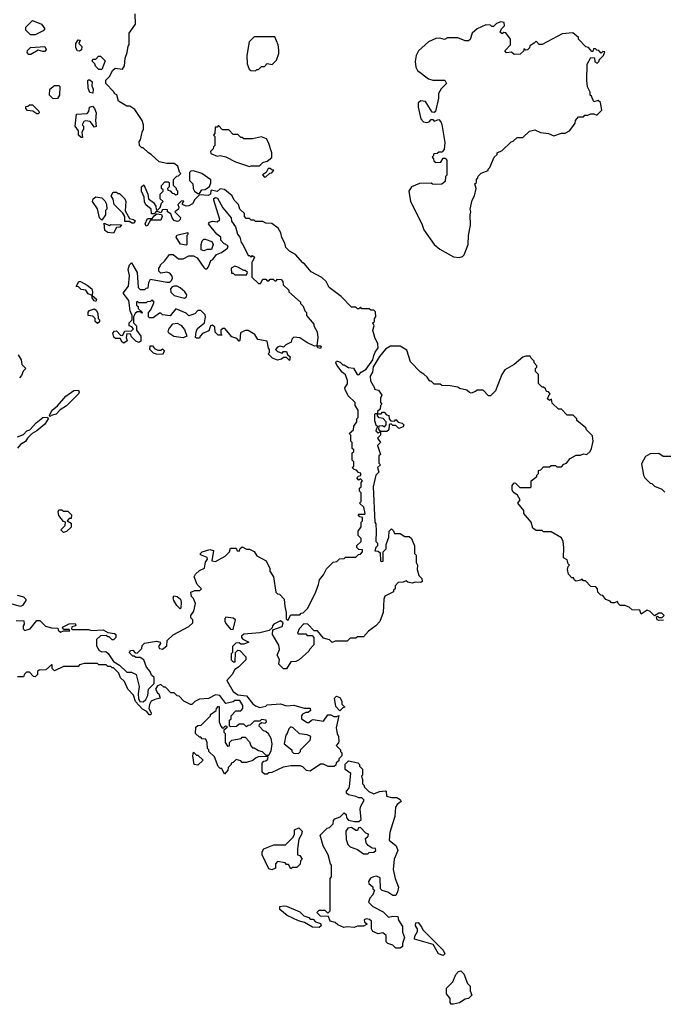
# Model space of a CAD drawing. Extents: x 2494118 to 2687960, y 757339 to 915227.
# Tile 329 of 364: x 2643639 to 2647995, y 880203 to 886866. Entities that reach past the tile are written whole.
import ezdxf

# ---------------------------------------------------------------- set-up
doc = ezdxf.new("R2010")
doc.units = 0

msp = doc.modelspace()

# ---------------------------------------------------------------- linework, layer by layer
at = {"layer": '0CON20XD'}
for points in [[(2644475, 882250), (2644493, 882267), (2644507, 882293), (2644510, 882335), (2644550, 882375), (2644550, 882415), (2644531.7, 882431.7), (2644522.5, 882455), (2644497.5, 882485), (2644480, 882535), (2644455, 882550), (2644425, 882550), (2644415, 882560), (2644405, 882560), (2644380, 882585), (2644391.7, 882598.3), (2644405, 882600), (2644421.7, 882581.7), (2644435, 882580), (2644465, 882610), (2644468.3, 882631.7), (2644483, 882647), (2644565, 882660), (2644590, 882655), (2644592.5, 882645), (2644577.5, 882625), (2644585, 882610), (2644605, 882607.5), (2644635, 882630), (2644637.5, 882665), (2644677, 882703), (2644785, 882760), (2644810, 882785), (2644810, 882805), (2644798.3, 882818.3), (2644797.5, 882835), (2644817, 882863), (2644830, 882915), (2644815, 882950), (2644803, 882963), (2644798.3, 882991.7), (2644825, 883002.5), (2644857.5, 883002.5), (2644870, 883015), (2644840, 883045), (2644820, 883095), (2644830, 883115), (2644855, 883140), (2644890, 883155), (2644897.5, 883195), (2644910, 883215), (2644907, 883227), (2644862.5, 883245), (2644862.5, 883255), (2644873.9, 883266.1), (2644925, 883280), (2644950, 883275), (2644940, 883205), (2644965, 883200), (2645030, 883235), (2645060, 883265), (2645065, 883290), (2645105, 883290), (2645111.7, 883271.7), (2645125, 883270), (2645131.7, 883288.3), (2645145, 883300), (2645175, 883282.5), (2645195, 883282.5), (2645225, 883267.5), (2645245, 883237.5), (2645307.5, 883205), (2645331.7, 883151.7), (2645332.5, 883135), (2645357, 883097), (2645373, 882993), (2645385, 882980), (2645398.3, 882978.3), (2645430, 882945), (2645432.5, 882895), (2645442.5, 882855), (2645442.5, 882812.5), (2645455, 882800), (2645475, 882840), (2645535, 882840), (2645545, 882850), (2645558.3, 882851.7), (2645590, 882885), (2645642.5, 882995), (2645662.5, 883045), (2645667.5, 883075), (2645695, 883110), (2645715, 883150), (2645760, 883195), (2645785, 883200), (2645803, 883217), (2645835, 883220), (2645845, 883230), (2645915, 883230), (2645931.7, 883248.3), (2645945, 883250), (2645960, 883265), (2645958.3, 883278.3), (2645935, 883280), (2645920, 883295), (2645921.7, 883308.3), (2645950, 883335), (2645950, 883355), (2645930, 883375), (2645930, 883405), (2645950, 883435), (2645950, 883465), (2645960, 883475), (2645958.3, 883498.3), (2645941.7, 883501.7), (2645930, 883515), (2645935, 883520), (2645975, 883520), (2645976.7, 883525), (2645968.3, 883568.3), (2645940, 883595), (2645950, 883605), (2645950, 883665), (2645940, 883675), (2645940, 883695), (2645950, 883705), (2645950, 883735), (2645960, 883745), (2645945, 883760), (2645935, 883750), (2645920, 883765), (2645931.7, 883778.3), (2645948.3, 883781.7), (2645948.3, 883798.3), (2645931.7, 883801.7), (2645918.3, 883818.3), (2645901.7, 883821.7), (2645890, 883835), (2645900, 883845), (2645900, 883875), (2645890, 883885), (2645890, 883935), (2645900, 883945), (2645900, 883955), (2645890, 883965), (2645890, 884005), (2645880, 884015), (2645880, 884055), (2645870, 884065), (2645898.3, 884091.7), (2645900, 884115), (2645920, 884145), (2645920, 884165), (2645930, 884175), (2645930, 884225), (2645910, 884255), (2645910, 884275), (2645861.7, 884321.7), (2645843, 884363), (2645840, 884375), (2645857.5, 884402.5), (2645857.5, 884425), (2645843.6, 884463.6), (2645821.2, 884481.2), (2645785, 884527.5), (2645778.8, 884545), (2645782.5, 884555), (2645790, 884555), (2645808.3, 884548.3), (2645825, 884530), (2645835, 884530), (2645865, 884512.5), (2645898.3, 884508.3), (2645922.5, 884465), (2645935, 884462.5), (2645949.5, 884480.5), (2645985, 884502), (2646029.1, 884565), (2646036.6, 884593.4), (2646043.9, 884616.1), (2646065.7, 884645.7), (2646063.3, 884673.3), (2646042.5, 884715), (2646030, 884765), (2646037.5, 884795), (2646030, 884815), (2646040, 884825), (2646040, 884845), (2646050, 884855), (2646048.3, 884888.3), (2646035, 884900), (2646015, 884900), (2646005, 884910), (2645955, 884910), (2645945, 884920), (2645935, 884910), (2645925, 884910), (2645915, 884920), (2645885, 884920), (2645815, 884992.5), (2645732.5, 885055), (2645713.6, 885093.6), (2645685, 885122.5), (2645610.7, 885160.7), (2645567.5, 885215), (2645555, 885220), (2645505, 885277.5), (2645465, 885300), (2645440, 885325), (2645432.5, 885355), (2645413, 885393), (2645406.7, 885425), (2645387.5, 885455), (2645345, 885487.5), (2645305, 885490), (2645285, 885500), (2645235, 885500), (2645225, 885510), (2645205, 885510), (2645195, 885520), (2645171.7, 885521.7), (2645160, 885535), (2645160, 885555), (2645130, 885585), (2645120, 885615), (2645090, 885645), (2645077.5, 885675), (2645025, 885717.5), (2644995, 885722.5), (2644975, 885703.3), (2644938.3, 885711.7), (2644932.5, 885707.5), (2644930, 885685), (2644915, 885676), (2644855, 885680), (2644825, 885650), (2644809.3, 885620.7), (2644785, 885607.5), (2644765, 885603.8), (2644740, 885615), (2644740, 885625), (2644750, 885635), (2644745, 885640), (2644731.7, 885638.3), (2644710, 885615), (2644716.7, 885596.7), (2644713.3, 885585), (2644690, 885565), (2644727, 885527), (2644726.1, 885513.9), (2644715, 885503.3), (2644705, 885500), (2644685, 885507.5), (2644670, 885525), (2644663, 885553), (2644640, 885565), (2644640, 885580), (2644625, 885582.5), (2644605, 885580), (2644595, 885560), (2644565, 885570), (2644548.3, 885551.7), (2644531.7, 885551.7), (2644530, 885585), (2644493.6, 885613.6), (2644483.6, 885633.6), (2644482.5, 885665), (2644463.3, 885705), (2644462.5, 885735), (2644478.3, 885748.3), (2644506.7, 885685), (2644510, 885655), (2644545, 885630), (2644560, 885605), (2644561.7, 885581.7), (2644575, 885580), (2644590, 885595), (2644600, 885625), (2644610, 885635), (2644590, 885655), (2644590, 885685), (2644610, 885705), (2644610, 885715), (2644600, 885725), (2644600, 885745), (2644621.7, 885768.3), (2644645, 885770), (2644650, 885765), (2644650, 885735), (2644640, 885725), (2644641.7, 885711.7), (2644658.3, 885708.3), (2644671.7, 885691.7), (2644685, 885690), (2644695, 885680), (2644710, 885685), (2644710, 885705), (2644700, 885715), (2644700, 885725), (2644680, 885745), (2644680, 885785), (2644701.7, 885808.3), (2644715, 885810), (2644730, 885825), (2644720, 885835), (2644710, 885875), (2644685, 885892.5), (2644635, 885892.5), (2644583.9, 885903.9), (2644530, 885955), (2644510, 885965), (2644475, 886000), (2644465, 886000), (2644450, 886015), (2644448.3, 886041.7), (2644457, 886053), (2644467.5, 886105), (2644477.5, 886125), (2644477.5, 886155), (2644467.5, 886185), (2644419.3, 886259.3), (2644385, 886280), (2644365, 886280), (2644307.5, 886315), (2644296.7, 886356.7), (2644282.5, 886365), (2644275, 886380), (2644222.5, 886435), (2644222.5, 886457.5), (2644250, 886485), (2644267, 886523), (2644285, 886537.5), (2644335, 886532.5), (2644347.5, 886555), (2644352.5, 886605), (2644367.5, 886645), (2644373, 886687), (2644380, 886695), (2644380, 886775), (2644422.5, 886835), (2644420, 886905)], [(2643713, 886763), (2643680, 886795), (2643680, 886815), (2643725, 886860), (2643787, 886837), (2643810, 886805), (2643798.3, 886791.7), (2643745, 886763.3), (2643713, 886763)], [(2646613.6, 885256.4), (2646635, 885263.3), (2646646.7, 885275), (2646673.3, 885345), (2646676.7, 885405), (2646690, 885475), (2646687.5, 885545), (2646692.5, 885565), (2646687.5, 885585), (2646702.5, 885645), (2646717.5, 885675), (2646727.5, 885725), (2646720, 885755), (2646730, 885765), (2646730, 885785), (2646740, 885795), (2646741.7, 885808.3), (2646761.7, 885828.3), (2646810, 885845), (2646810, 885855), (2646820, 885865), (2646850, 885935), (2646870, 885955), (2646870, 885965), (2646905, 885980), (2646965, 886040), (2646980, 886045), (2647005, 886070), (2647045, 886070), (2647088.3, 886111.7), (2647125, 886120), (2647163, 886103), (2647217, 886097), (2647255, 886080), (2647305, 886097.5), (2647331.7, 886098.3), (2647360, 886115), (2647376.4, 886133.6), (2647397.5, 886165), (2647400, 886185), (2647421.7, 886208.3), (2647455, 886210), (2647465, 886220), (2647485, 886220), (2647505, 886230), (2647525, 886230), (2647545, 886220), (2647580, 886255), (2647570, 886305), (2647555, 886320), (2647525, 886310), (2647508.3, 886348.3), (2647500, 886355), (2647500, 886375), (2647483, 886413), (2647477.5, 886455), (2647480, 886565), (2647505, 886610), (2647528.3, 886608.3), (2647531.7, 886581.7), (2647548.3, 886571.7), (2647560, 886585), (2647560, 886595), (2647590, 886625), (2647598.3, 886648.3), (2647585, 886650), (2647575, 886640), (2647558.3, 886658.3), (2647545, 886660), (2647535, 886670), (2647521.7, 886668.3), (2647518.3, 886651.7), (2647511.7, 886651.7), (2647488.3, 886678.3), (2647471.7, 886681.7), (2647420, 886735), (2647420, 886745), (2647383, 886777), (2647310.5, 886769.5), (2647175, 886697.5), (2647155, 886697.5), (2647135, 886720), (2647121.7, 886708.3), (2647091.7, 886688.3), (2647090, 886675), (2647077, 886663), (2647065, 886660), (2647051.7, 886668.3), (2647050, 886655), (2647026.4, 886633.6), (2646985, 886630), (2646967, 886647), (2646933, 886643), (2646922.5, 886655), (2646960, 886695), (2646960, 886735), (2646928.3, 886778.3), (2646915, 886780), (2646905, 886770), (2646891.7, 886781.7), (2646900, 886805), (2646920, 886825), (2646918.3, 886848.3), (2646895, 886852.5), (2646865, 886840), (2646845, 886820), (2646835, 886820), (2646825, 886830), (2646795, 886832.5), (2646735, 886803.8), (2646701.2, 886775), (2646687, 886733), (2646677, 886723), (2646653, 886723), (2646605, 886742.5), (2646535, 886742.5), (2646515, 886732.5), (2646481.7, 886741.7), (2646455, 886740), (2646405, 886717.5), (2646337.5, 886655), (2646322.5, 886625), (2646316.1, 886583.9), (2646320, 886545), (2646332.3, 886522.3), (2646406.4, 886466.4), (2646435, 886456.7), (2646516.4, 886456.4), (2646527.5, 886435), (2646490.7, 886399.3), (2646473, 886367), (2646472.5, 886335), (2646452.5, 886245), (2646445, 886237.5), (2646430.7, 886240.7), (2646385, 886312.5), (2646355, 886316.7), (2646337, 886303), (2646336.2, 886275), (2646353.8, 886195), (2646372.5, 886175), (2646395, 886170), (2646410, 886175), (2646425, 886190), (2646435, 886190), (2646445, 886180), (2646475, 886190), (2646490, 886175), (2646497, 886157), (2646517.5, 886035), (2646511.7, 885988.3), (2646495, 885970), (2646475, 885970), (2646465, 885960), (2646441.7, 885958.3), (2646438.3, 885941.7), (2646430, 885935), (2646440, 885925), (2646441.7, 885911.7), (2646455, 885900), (2646488.3, 885901.7), (2646505, 885930), (2646518.3, 885928.3), (2646530, 885915), (2646530, 885815), (2646520, 885805), (2646518.3, 885771.7), (2646495, 885752.5), (2646455, 885750), (2646433, 885753), (2646425, 885760), (2646345, 885757.5), (2646290, 885735), (2646272.5, 885705), (2646283.3, 885635), (2646360, 885485), (2646373.3, 885445), (2646444.1, 885344.1), (2646482.7, 885312.7), (2646575, 885262), (2646613.6, 885256.4)], [(2644045, 886652.5), (2644030, 886655), (2644020, 886675), (2644020, 886705), (2644035, 886730), (2644048.3, 886728.3), (2644040, 886705), (2644060, 886685), (2644057, 886663), (2644045, 886652.5)], [(2645235, 886520), (2645245, 886530), (2645255, 886530), (2645275, 886550), (2645295, 886550), (2645315, 886570), (2645347.5, 886562.5), (2645377, 886593), (2645393, 886637), (2645393, 886663), (2645387.5, 886695), (2645365, 886750), (2645225, 886750), (2645193, 886717), (2645177, 886623), (2645178.3, 886568.3), (2645191.7, 886531.7), (2645202.5, 886522.5), (2645235, 886520)], [(2643715, 886630), (2643701.7, 886631.7), (2643690, 886645), (2643691.7, 886658.3), (2643711.7, 886678.3), (2643810, 886685), (2643817.5, 886665), (2643808.3, 886651.7), (2643795, 886650), (2643765, 886660), (2643715, 886630)], [(2644195, 886530), (2644175, 886530), (2644151.7, 886551.7), (2644148.3, 886568.3), (2644130, 886585), (2644135, 886600), (2644155, 886600), (2644171.7, 886618.3), (2644185, 886620), (2644218.3, 886588.3), (2644195, 886530)], [(2644135, 886370), (2644113.3, 886373.3), (2644103, 886403), (2644100, 886455), (2644105, 886460), (2644115, 886460), (2644130, 886445), (2644128.3, 886418.3), (2644137.5, 886395), (2644135, 886370)], [(2643865, 886330), (2643840, 886355), (2643843, 886397), (2643875, 886420), (2643905, 886420), (2643910, 886415), (2643907.5, 886355), (2643895, 886332.5), (2643865, 886330)], [(2643765, 886230), (2643755, 886230), (2643727.5, 886247.5), (2643691.7, 886251.7), (2643680, 886265), (2643681.7, 886278.3), (2643695, 886280), (2643705, 886290), (2643725, 886290), (2643768.3, 886248.3), (2643770, 886235), (2643765, 886230)], [(2644065, 886070), (2644055, 886070), (2644037.5, 886085), (2644037.5, 886115), (2644013.8, 886145), (2644023, 886227), (2644095, 886232.5), (2644107.5, 886245), (2644112.5, 886275), (2644131.7, 886281.7), (2644145.9, 886265.9), (2644156.2, 886235), (2644152.5, 886185), (2644157.5, 886142.5), (2644145, 886140), (2644117, 886177), (2644085, 886182.5), (2644073.6, 886176.4), (2644062.5, 886155), (2644070, 886145), (2644070, 886125), (2644060, 886105), (2644065, 886070)], [(2645195, 885872.5), (2645205, 885877.5), (2645261.7, 885878.3), (2645285, 885900), (2645315, 885910), (2645346, 885934), (2645345.7, 885965.7), (2645323.3, 886035), (2645309.3, 886059.3), (2645275, 886072.5), (2645215, 886060), (2645155, 886060), (2645145, 886070), (2645135, 886070), (2645115, 886090), (2645085, 886090), (2645055, 886120), (2645011.7, 886121.7), (2644985, 886150), (2644975, 886140), (2644961.7, 886138.3), (2644960, 886095), (2644950, 886085), (2644960, 886075), (2644960, 886015), (2644950, 886005), (2644948.3, 885991.7), (2644930, 885975), (2644931.7, 885961.7), (2644975, 885942.5), (2644995, 885947.5), (2645035, 885937.5), (2645100, 885905), (2645195, 885872.5)], [(2644855, 885690), (2644872.5, 885715), (2644895, 885716.7), (2644923.3, 885736.7), (2644933, 885763), (2644931.7, 885781.7), (2644872.5, 885825), (2644815, 885842.5), (2644798.3, 885841.7), (2644788.3, 885831.7), (2644788.3, 885778.3), (2644810, 885755), (2644813.6, 885723.6), (2644823.3, 885705), (2644845, 885690), (2644855, 885690)], [(2645295, 885800), (2645305, 885802.5), (2645331.7, 885828.3), (2645345, 885830), (2645358.3, 885848.3), (2645345, 885850), (2645335, 885860), (2645321.7, 885858.3), (2645308.3, 885831.7), (2645283, 885817), (2645295, 885800)], [(2644195, 885510), (2644180, 885525), (2644166.7, 885586.7), (2644132.5, 885635), (2644137.5, 885655), (2644155, 885667.5), (2644195, 885660), (2644215, 885640), (2644227, 885617), (2644230, 885585), (2644220, 885575), (2644220, 885545), (2644195, 885510)], [(2644398.3, 885488.3), (2644381.7, 885501.7), (2644351.7, 885501.7), (2644350, 885535), (2644337, 885557), (2644277.5, 885615), (2644271.7, 885651.7), (2644257.5, 885675), (2644271.7, 885698.3), (2644295, 885700), (2644305, 885690), (2644315, 885690), (2644350, 885655), (2644356.7, 885635), (2644353, 885573), (2644381.7, 885521.7), (2644410, 885515), (2644420, 885505), (2644415, 885490), (2644398.3, 885488.3)], [(2645465, 884560), (2645445, 884580), (2645425, 884580), (2645411.7, 884568.3), (2645385, 884562.5), (2645350, 884575), (2645320, 884605), (2645330, 884615), (2645330, 884635), (2645323, 884643), (2645315, 884690), (2645251.7, 884701.7), (2645230, 884735), (2645185, 884762.5), (2645165, 884762.5), (2645133.3, 884746.7), (2645130, 884695), (2645125, 884690), (2645108.3, 884708.3), (2645075, 884720), (2645027, 884777), (2645015, 884777.5), (2645000, 884765), (2645000, 884745), (2645008.3, 884731.7), (2644981.7, 884731.7), (2644961.7, 884751.7), (2644960, 884785), (2644945, 884800), (2644930, 884795), (2644918.3, 884761.7), (2644877, 884743), (2644860, 884725), (2644855, 884710), (2644835, 884710), (2644830, 884715), (2644832.5, 884755), (2644843.6, 884776.4), (2644890, 884815), (2644897.5, 884855), (2644895, 884870), (2644865, 884897.5), (2644845, 884897.5), (2644823.6, 884876.4), (2644785, 884862.5), (2644765, 884880), (2644695, 884910), (2644657, 884863), (2644605, 884870), (2644595, 884880), (2644585, 884880), (2644541.7, 884848.3), (2644518.3, 884848.3), (2644510, 884855), (2644510, 884885), (2644527, 884903), (2644550, 884955), (2644535, 884970), (2644525, 884960), (2644503, 884957), (2644495, 884950), (2644445, 884950), (2644435, 884960), (2644430, 884955), (2644430, 884935), (2644440, 884925), (2644441.7, 884911.7), (2644470, 884885), (2644465, 884880), (2644460, 884890), (2644435, 884890), (2644421.7, 884878.3), (2644410, 884855), (2644410, 884815), (2644430, 884795), (2644430, 884765), (2644460, 884725), (2644458.3, 884691.7), (2644445, 884682.5), (2644425, 884690), (2644395, 884720), (2644388.3, 884738.3), (2644365, 884740), (2644360, 884715), (2644367.5, 884692.5), (2644345, 884677.5), (2644333.6, 884683.6), (2644318.3, 884708.3), (2644288.3, 884708.3), (2644277, 884717), (2644270, 884745), (2644281.7, 884758.3), (2644295, 884760), (2644321.7, 884731.7), (2644335, 884730), (2644351.7, 884758.3), (2644395, 884760), (2644410, 884775), (2644398.3, 884788.3), (2644380, 884795), (2644380, 884815), (2644400, 884835), (2644400, 884865), (2644387.5, 884895), (2644376.7, 884965), (2644340, 885015), (2644376.4, 885063.6), (2644382.5, 885135), (2644372.5, 885175), (2644383, 885207), (2644395, 885220), (2644433.3, 885155), (2644440, 885055), (2644455, 885040), (2644485, 885040), (2644495, 885050), (2644508.3, 885051.7), (2644513, 885087), (2644525, 885110), (2644635, 885090), (2644655, 885090), (2644665, 885100), (2644672.5, 885115), (2644671.7, 885131.7), (2644655, 885150), (2644635, 885157.5), (2644595, 885150), (2644580, 885165), (2644580, 885185), (2644590, 885195), (2644591.7, 885208.3), (2644618.3, 885231.7), (2644653, 885277), (2644677, 885277), (2644715, 885247.5), (2644745, 885247.5), (2644785, 885267.5), (2644815, 885267.5), (2644840, 885255), (2644885, 885190), (2644895, 885180), (2644905, 885180), (2644917, 885193), (2644933.3, 885236.7), (2644946.4, 885243.6), (2644971.7, 885278.3), (2645005, 885290), (2645045, 885320), (2645050, 885335), (2645020.7, 885350.7), (2645000, 885375), (2645000, 885395), (2644972.5, 885415), (2644917.5, 885485), (2644923.9, 885496.1), (2644945, 885502.5), (2644975, 885497.5), (2644993.3, 885515), (2644953.8, 885645), (2644953.8, 885656.2), (2644965, 885662.5), (2644978, 885658), (2645015, 885592.5), (2645070, 885525), (2645073.3, 885503.3), (2645100, 885465), (2645112.5, 885415), (2645130, 885395), (2645138.3, 885358.3), (2645150, 885345), (2645185, 885270), (2645195, 885270), (2645205, 885260), (2645215, 885270), (2645228.3, 885258.3), (2645215, 885230), (2645210, 885225), (2645210, 885125), (2645255, 885080), (2645268.3, 885081.7), (2645285, 885110), (2645305, 885110), (2645315, 885100), (2645325, 885100), (2645335, 885110), (2645355, 885110), (2645365, 885100), (2645375, 885100), (2645385, 885110), (2645408.3, 885108.3), (2645420, 885095), (2645421.7, 885071.7), (2645460, 885035), (2645460, 885025), (2645540, 884955), (2645540, 884945), (2645558.3, 884928.3), (2645570, 884895), (2645580, 884885), (2645580, 884865), (2645630, 884805), (2645630, 884795), (2645652.5, 884755), (2645656.7, 884715), (2645650, 884660), (2645675, 884660), (2645680, 884655), (2645675, 884641.2), (2645657.5, 884645), (2645650, 884660), (2645635, 884657.5), (2645582, 884682), (2645535, 884712.5), (2645495, 884717.5), (2645480, 884705), (2645477, 884683), (2645440, 884665), (2645425, 884650), (2645403, 884657), (2645385, 884650), (2645370, 884635), (2645385, 884620), (2645415, 884610), (2645425, 884620), (2645445, 884620), (2645451.7, 884601.7), (2645470, 884585), (2645465, 884560)], [(2644495, 885470), (2644487.5, 885485), (2644505, 885520), (2644535, 885520), (2644550, 885540), (2644568.3, 885551.7), (2644598.3, 885548.3), (2644602.5, 885535), (2644595, 885510), (2644525, 885510), (2644505, 885472.5), (2644495, 885470)], [(2644275, 885422.5), (2644236.7, 885426.7), (2644215, 885440), (2644211.7, 885488.3), (2644245, 885472.5), (2644255, 885480), (2644328.3, 885478.3), (2644317, 885463), (2644295, 885460), (2644275, 885422.5)], [(2644765, 885340), (2644727, 885347), (2644697.5, 885395), (2644701.7, 885408.3), (2644776.4, 885426.4), (2644777, 885413), (2644770, 885405), (2644770, 885345), (2644765, 885340)], [(2644885, 885302.5), (2644868.3, 885308.3), (2644867.5, 885345), (2644875, 885370), (2644885, 885380), (2644895, 885380), (2644940, 885365), (2644947.5, 885345), (2644938.3, 885311.7), (2644908.3, 885311.7), (2644885, 885302.5)], [(2645175, 885140), (2645180, 885155), (2645165, 885170), (2645155, 885170), (2645115, 885192.5), (2645095, 885197.5), (2645070, 885185), (2645071.7, 885151.7), (2645085, 885150), (2645095, 885140), (2645175, 885140)], [(2644155, 884960), (2644143, 884963), (2644130, 884985), (2644130, 885000), (2644101.7, 885011.7), (2644086.4, 885036.4), (2644055, 885040), (2644038.3, 885058.3), (2644021.7, 885061.7), (2644040, 885095), (2644050, 885095), (2644095, 885070), (2644126.7, 885045), (2644132.5, 885025), (2644130, 885000), (2644160, 884975), (2644155, 884960)], [(2644755, 884982.5), (2644768.3, 884991.7), (2644770, 885005), (2644757.5, 885025), (2644725, 885052.5), (2644705, 885062.5), (2644685, 885062.5), (2644671.7, 885058.3), (2644660, 885045), (2644663, 885023), (2644685, 885000), (2644755, 884982.5)], [(2644165, 884810), (2644150, 884825), (2644150, 884845), (2644135, 884860), (2644102.5, 884865), (2644103, 884887), (2644111.7, 884898.3), (2644145, 884910), (2644158.3, 884898.3), (2644167.5, 884877.5), (2644170, 884845), (2644180, 884835), (2644178.3, 884821.7), (2644165, 884810)], [(2644745, 884712.5), (2644683, 884723), (2644647.5, 884745), (2644643.3, 884755), (2644648.3, 884771.7), (2644675, 884807.5), (2644705, 884812.5), (2644729.3, 884799.3), (2644755, 884770), (2644770, 884725), (2644745, 884712.5)], [(2647455, 883070), (2647445, 883080), (2647437, 883073), (2647405, 883067.5), (2647393.6, 883073.6), (2647388.3, 883088.3), (2647375, 883090), (2647353.9, 883113.9), (2647347.5, 883145), (2647350, 883165), (2647360, 883175), (2647350, 883185), (2647345, 883210), (2647320, 883225), (2647322.5, 883295), (2647317.5, 883335), (2647305, 883360), (2647235, 883400), (2647185, 883400), (2647175, 883410), (2647135, 883410), (2647112.5, 883425), (2647100, 883465), (2647050, 883525), (2647050, 883545), (2647010, 883595), (2647027, 883617), (2647008.3, 883648.3), (2646980, 883670), (2646972.5, 883685), (2646972.5, 883715), (2646985, 883732.5), (2646995, 883730), (2647025, 883700), (2647095, 883700), (2647100, 883705), (2647100, 883745), (2647140, 883775), (2647140, 883785), (2647150, 883795), (2647150, 883815), (2647165, 883820), (2647185, 883840), (2647225, 883840), (2647235, 883850), (2647265, 883850), (2647275, 883840), (2647305, 883840), (2647321.7, 883858.3), (2647340, 883865), (2647363.6, 883896.4), (2647405, 883920), (2647435, 883920), (2647455, 883927.5), (2647477, 883923), (2647500, 883945), (2647510, 883965), (2647520, 884015), (2647515, 884050), (2647475, 884090), (2647470, 884105), (2647410, 884155), (2647410, 884165), (2647385, 884190), (2647345, 884190), (2647305, 884230), (2647285, 884230), (2647241.7, 884271.7), (2647238.3, 884298.3), (2647225, 884290), (2647211.7, 884301.7), (2647221.7, 884328.3), (2647230, 884335), (2647218.3, 884348.3), (2647205, 884350), (2647198.3, 884368.3), (2647185, 884380), (2647175, 884380), (2647150, 884405), (2647150, 884465), (2647130, 884485), (2647130, 884505), (2647140, 884515), (2647140, 884525), (2647120, 884545), (2647120, 884555), (2647100, 884575), (2647095, 884590), (2647065, 884590), (2647045, 884582.5), (2646985, 884532.5), (2646923.6, 884496.4), (2646902.5, 884465), (2646860, 884355), (2646825, 884320), (2646811.7, 884321.7), (2646775, 884360), (2646735, 884360), (2646725, 884350), (2646695, 884340), (2646683, 884343), (2646665, 884360), (2646615, 884370), (2646605, 884380), (2646551.7, 884388.3), (2646495, 884390), (2646485, 884400), (2646445, 884400), (2646425, 884420), (2646415, 884420), (2646396.4, 884446.4), (2646375, 884467.5), (2646350.7, 884480.7), (2646285, 884550), (2646259.3, 884629.3), (2646215, 884656.2), (2646147.7, 884657.7), (2646115, 884635.6), (2646073.9, 884586.1), (2646032.3, 884517.7), (2646027.9, 884482.1), (2646010, 884455), (2646013, 884423), (2646040, 884375), (2646040, 884365), (2646068.3, 884358.3), (2646090, 884325), (2646080, 884305), (2646080, 884275), (2646090, 884265), (2646080, 884255), (2646078.3, 884231.7), (2646060, 884215), (2646060, 884200), (2646085, 884200), (2646095, 884210), (2646105, 884210), (2646121.7, 884191.7), (2646138.3, 884188.3), (2646140, 884165), (2646151.7, 884151.7), (2646175, 884150), (2646185, 884160), (2646201.7, 884141.7), (2646227, 884137), (2646240, 884125), (2646235, 884110), (2646205, 884100), (2646185, 884120), (2646165, 884120), (2646155, 884130), (2646145, 884130), (2646140, 884125), (2646138.3, 884091.7), (2646125, 884080), (2646080, 884080), (2646080, 884055), (2646060, 884035), (2646080, 884005), (2646060, 883985), (2646080, 883925), (2646070, 883915), (2646070, 883865), (2646080, 883855), (2646060, 883835), (2646070, 883805), (2646050, 883785), (2646031.9, 883705), (2646043.3, 883465), (2646050, 883455), (2646052.5, 883405), (2646050, 883335), (2646060, 883325), (2646060, 883305), (2646050, 883295), (2646043, 883273), (2646065, 883270), (2646078.3, 883258.3), (2646080, 883205), (2646085, 883200), (2646098.3, 883201.7), (2646100, 883265), (2646120, 883285), (2646120, 883315), (2646137.5, 883365), (2646140, 883405), (2646155, 883420), (2646168.3, 883408.3), (2646175, 883390), (2646215, 883390), (2646245, 883370), (2646275, 883370), (2646290, 883355), (2646310, 883305), (2646310, 883255), (2646321.7, 883241.7), (2646321.7, 883211.7), (2646323, 883193), (2646332.5, 883175), (2646330, 883145), (2646340, 883105), (2646360, 883085), (2646362.5, 883065), (2646353, 883057), (2646315, 883060), (2646295, 883052.5), (2646265, 883060), (2646255, 883070), (2646235, 883060), (2646201.7, 883058.3), (2646180, 883035), (2646180, 883015), (2646170, 883005), (2646170, 882995), (2646110, 882965), (2646102.5, 882945), (2646100, 882855), (2646077, 882793), (2646050, 882765), (2646000.7, 882729.3), (2645965, 882690), (2645925, 882690), (2645915, 882680), (2645875, 882680), (2645855, 882660), (2645775, 882660), (2645755, 882652.5), (2645735, 882670), (2645695, 882680), (2645655, 882730), (2645631.7, 882731.7), (2645590, 882775), (2645563, 882777), (2645530, 882745), (2645520, 882715), (2645525, 882710), (2645575, 882710), (2645585, 882700), (2645618.3, 882698.3), (2645630, 882685), (2645630, 882635), (2645600, 882605), (2645596.4, 882593.6), (2645530, 882535), (2645507, 882523), (2645475, 882520), (2645445, 882472.5), (2645425, 882472.5), (2645393.3, 882505), (2645396.4, 882536.4), (2645382.5, 882565), (2645397.5, 882605), (2645393, 882633), (2645350, 882705), (2645351.7, 882738.3), (2645415, 882760), (2645422.5, 882785), (2645405, 882797.5), (2645360, 882775), (2645350, 882765), (2645348.3, 882751.7), (2645327, 882733), (2645265, 882717.5), (2645155, 882707.5), (2645140, 882695), (2645140, 882685), (2645150, 882675), (2645190, 882655), (2645155, 882640), (2645135, 882640), (2645125, 882650), (2645101.7, 882648.3), (2645080, 882625), (2645080, 882585), (2645070, 882575), (2645070, 882535), (2645085, 882520), (2645098.3, 882521.7), (2645100, 882585), (2645115, 882600), (2645128.3, 882598.3), (2645170, 882555), (2645170, 882535), (2645120, 882485), (2645095, 882470), (2645077.5, 882435), (2645040, 882395), (2645085, 882320), (2645115, 882297.5), (2645175, 882290), (2645217, 882237), (2645235, 882222.5), (2645265, 882212.5), (2645305, 882220), (2645315, 882230), (2645405, 882236.7), (2645445, 882223.3), (2645495, 882226.7), (2645565, 882206.7), (2645605, 882207.5), (2645608.3, 882191.7), (2645591.7, 882178.3), (2645575, 882177.5), (2645553.9, 882166.1), (2645546.7, 882155), (2645547.5, 882135), (2645585, 882110), (2645595, 882110), (2645613, 882127), (2645625, 882130), (2645695, 882120), (2645725, 882162.5), (2645745, 882162.5), (2645765, 882150), (2645785, 882150), (2645798.3, 882158.3), (2645780, 882075), (2645787.5, 882035), (2645797.5, 882015), (2645800, 881985), (2645797, 881973), (2645780, 881955), (2645810, 881925), (2645810, 881915), (2645820, 881905), (2645820, 881885), (2645800, 881865), (2645798.3, 881851.7), (2645781.7, 881838.3), (2645778.3, 881821.7), (2645767, 881813), (2645727, 881813), (2645695, 881827.5), (2645675, 881827.5), (2645605, 881780), (2645580, 881785), (2645555, 881810), (2645537, 881817), (2645475, 881816.7), (2645423, 881807), (2645345, 881772.5), (2645325, 881770), (2645315, 881760), (2645295, 881760), (2645280, 881775), (2645280, 881835), (2645291.7, 881848.3), (2645305, 881850), (2645318.3, 881861.7), (2645320, 881875), (2645315, 881880), (2645253, 881877), (2645235, 881870), (2645217, 881853), (2645175, 881840), (2645145, 881840), (2645135, 881850), (2645105, 881860), (2645085, 881840), (2645070, 881835), (2645070, 881825), (2645050, 881805), (2645048.3, 881788.3), (2645025, 881760), (2645008.3, 881798.3), (2644995, 881800), (2644981.7, 881811.7), (2644958.3, 881878.3), (2644920, 881915), (2644920, 881925), (2644910, 881935), (2644907.5, 881975), (2644898.3, 881998.3), (2644875, 882000), (2644865, 882010), (2644855, 882010), (2644830, 882035), (2644831.7, 882078.3), (2644845, 882090), (2644868.3, 882091.7), (2644930, 882155), (2644930, 882165), (2644968.3, 882191.7), (2644970, 882205), (2644985, 882220), (2644990, 882215), (2644990, 882115), (2645000, 882085), (2645015, 882070), (2645031.7, 882088.3), (2645040, 882085), (2645040, 882075), (2645021.7, 882058.3), (2645020, 882045), (2645030, 882035), (2645030, 881975), (2645045, 881950), (2645058.3, 881951.7), (2645060, 881975), (2645075, 881990), (2645137, 882003), (2645145, 882010), (2645165, 882010), (2645195, 881980), (2645203, 881953), (2645215, 881940), (2645225, 881940), (2645255, 881920), (2645280, 881915), (2645305, 881890), (2645325, 881890), (2645341.7, 881918.3), (2645347.5, 881965), (2645341.7, 882001.7), (2645323, 882033), (2645305, 882050), (2645290, 882055), (2645260, 882085), (2645261.7, 882098.3), (2645275, 882110), (2645300, 882105), (2645310, 882115), (2645306.4, 882126.4), (2645275, 882130), (2645265, 882120), (2645225, 882120), (2645198.3, 882091.7), (2645185, 882090), (2645175, 882080), (2645155, 882100), (2645125, 882100), (2645107, 882083), (2645065, 882080), (2645060, 882085), (2645060, 882125), (2645070, 882135), (2645070, 882155), (2645101.7, 882188.3), (2645135, 882190), (2645150, 882205), (2645150, 882225), (2645128.3, 882258.3), (2645095, 882260), (2645085, 882250), (2645035, 882240), (2644993, 882293), (2644965, 882297.5), (2644917, 882273), (2644855, 882267.5), (2644825, 882252.5), (2644805, 882232.5), (2644795, 882232.5), (2644750, 882255), (2644718.3, 882288.3), (2644705, 882290), (2644685, 882310), (2644661.7, 882311.7), (2644625, 882350), (2644615, 882350), (2644595, 882367.5), (2644571.7, 882358.3), (2644557.5, 882335), (2644570.7, 882310.7), (2644580, 882305), (2644590, 882275), (2644553, 882267), (2644530, 882255), (2644517, 882233)], [(2644605, 884600), (2644565, 884602.5), (2644545, 884610), (2644520, 884635), (2644521.7, 884658.3), (2644538.3, 884658.3), (2644551.7, 884641.7), (2644575, 884630), (2644595, 884630), (2644605, 884640), (2644620, 884625), (2644605, 884600)], [(2643628.3, 884598.3), (2643650, 884565), (2643653, 884533), (2643680, 884505), (2643661.7, 884488.3), (2643651.7, 884458.3), (2643638.3, 884441.7)], [(2643845, 884180), (2643840, 884185), (2643842.5, 884195), (2643860, 884225), (2643896, 884254), (2643952.3, 884317.7), (2644005, 884357.5), (2644038.3, 884358.3), (2644042.5, 884345), (2644036.4, 884333.6), (2643956.4, 884253.6), (2643913.9, 884226.1), (2643885, 884196.7), (2643852.5, 884187.5), (2643845, 884180)], [(2643625, 884042.5), (2643665, 884060), (2643686.4, 884083.6), (2643708.3, 884091.7), (2643751.4, 884138.6), (2643795, 884173.8), (2643827.5, 884177.5), (2643832.5, 884165), (2643810, 884130), (2643756.2, 884083.8), (2643723.6, 884066.4), (2643692.5, 884035), (2643678.8, 884011.2), (2643645, 883992.5), (2643623.6, 883966.4)], [(2646065, 884070), (2646080, 884080), (2646070, 884095), (2646071.7, 884118.3), (2646095, 884120), (2646108.3, 884111.7), (2646120, 884125), (2646120, 884145), (2646098.3, 884168.3), (2646071.7, 884171.7), (2646060, 884185), (2646060, 884200), (2646045, 884200), (2646040, 884195), (2646040, 884155), (2646050, 884125), (2646060, 884115), (2646050, 884085), (2646065, 884070)], [(2648045, 883910), (2647995, 883910), (2647965, 883930), (2647905, 883927.5), (2647875, 883910), (2647848.3, 883861.7), (2647860, 883785), (2647870, 883765), (2647905, 883730), (2647917, 883727), (2647935, 883710), (2647985, 883690), (2648005, 883670)], [(2643935, 883396.7), (2643917.5, 883415), (2643947, 883443), (2643950, 883465), (2643935, 883470), (2643905, 883510), (2643900, 883535), (2643905, 883550), (2643925, 883550), (2643935, 883540), (2643965, 883540), (2643990, 883515), (2643988.3, 883491.7), (2643975, 883490), (2643960, 883475), (2643988.3, 883458.3), (2643987, 883433), (2643955, 883402.5), (2643935, 883396.7)], [(2647997, 882803), (2647965, 882800), (2647952.5, 882805), (2647950, 882825), (2647955, 882830), (2647965, 882820), (2647988.3, 882821.7), (2648000, 882835), (2647985, 882850), (2647965, 882850), (2647935, 882832.5), (2647905, 882862.5), (2647885, 882870), (2647845, 882842.5), (2647835, 882870), (2647783.6, 882873.6), (2647765, 882890), (2647735, 882902.5), (2647703, 882903), (2647690, 882915), (2647685, 882930), (2647665, 882920), (2647645, 882920), (2647635, 882932.5), (2647605, 882942.5), (2647585, 882970), (2647573, 882973), (2647551.7, 882991.7), (2647550, 883015), (2647538.3, 883028.3), (2647505, 883030), (2647468.3, 883068.3), (2647455, 883070)], [(2643621.7, 882971.7), (2643665, 882960), (2643680, 882945), (2643680, 882935), (2643657.5, 882902.5), (2643645, 882896.2), (2643525, 882930)], [(2644725, 882880), (2644701.7, 882901.7), (2644683.3, 882935), (2644677.5, 882955), (2644683, 882967), (2644705, 882962.5), (2644726.7, 882945), (2644731.2, 882925), (2644730, 882885), (2644725, 882880)], [(2643615, 882800), (2643668.3, 882798.3), (2643670, 882775), (2643662.5, 882765), (2643662.5, 882745), (2643675, 882732.5), (2643710, 882745), (2643755, 882800), (2643775, 882800), (2643813, 882763), (2643855, 882750), (2643898.3, 882748.3), (2643900, 882735), (2643915, 882722.5), (2643935, 882730), (2643978.3, 882731.7), (2643975, 882740), (2643935, 882740), (2643930, 882755), (2643973, 882777), (2644015, 882780), (2644020, 882765), (2643991.7, 882758.3), (2643990, 882745), (2643995, 882740), (2644105, 882740), (2644125, 882732.5), (2644205, 882737.5), (2644235, 882720), (2644281.7, 882711.7), (2644290, 882705), (2644290, 882685), (2644275, 882670), (2644265, 882670), (2644245, 882690), (2644235, 882690), (2644225, 882700), (2644185, 882696.7), (2644158.3, 882671.7), (2644158.3, 882628.3), (2644177, 882597), (2644195, 882587.5), (2644221.7, 882591.7), (2644237, 882577), (2644273.6, 882523.6), (2644315, 882497.5), (2644365, 882450), (2644395, 882450), (2644427.5, 882435), (2644448.8, 882355), (2644440, 882305), (2644443, 882273), (2644451.7, 882251.7), (2644475, 882250)], [(2645085, 882740), (2645100, 882805), (2645085, 882816.7), (2645035, 882822.5), (2645027.5, 882815), (2645027.5, 882795), (2645035, 882780), (2645065, 882742.5), (2645085, 882740)], [(2644517, 882233), (2644512.5, 882205), (2644530, 882175), (2644527.5, 882162.5), (2644515, 882162.5), (2644500, 882185), (2644470.7, 882200.7), (2644423, 882253), (2644410, 882295), (2644370, 882335), (2644348.3, 882388.3), (2644321.7, 882411.7), (2644310, 882445), (2644275, 882480), (2644265, 882480), (2644255, 882490), (2644235, 882490), (2644225, 882500), (2644175, 882500), (2644165, 882510), (2644075, 882510), (2644045, 882500), (2644035, 882490), (2643935, 882490), (2643875, 882460), (2643860, 882475), (2643860, 882500), (2643855, 882500), (2643815, 882467.5), (2643770, 882465), (2643760, 882455), (2643760, 882435), (2643745, 882420), (2643731.7, 882421.7), (2643705, 882450), (2643685, 882450), (2643671.7, 882438.3), (2643665, 882420), (2643625, 882420)], [(2645805, 882190), (2645778.3, 882218.3), (2645770, 882275), (2645782.5, 882287.5), (2645805, 882280), (2645820, 882255), (2645820, 882235), (2645840, 882215), (2645825, 882210), (2645805, 882190)], [(2645525, 881900), (2645540, 881915), (2645540, 881925), (2645605, 881990), (2645610, 882015), (2645585, 882027.5), (2645533, 882033), (2645490, 882075), (2645475, 882080), (2645461.7, 882068.3), (2645450, 882035), (2645440, 882025), (2645430, 881965), (2645480, 881925), (2645480, 881915), (2645491.7, 881901.7), (2645525, 881900)], [(2644845, 881822.5), (2644820, 881825), (2644810, 881885), (2644815, 881910), (2644835, 881890), (2644845, 881890), (2644880, 881855), (2644845, 881822.5)], [(2646215, 880582.5), (2646185, 880582.5), (2646165, 880602.5), (2646130, 880615), (2646120, 880625), (2646120, 880670), (2646097, 880687), (2646065, 880680), (2646030, 880695), (2646020, 880715), (2646020, 880765), (2646007, 880777), (2645985, 880782.5), (2645970, 880775), (2645971.7, 880761.7), (2645990, 880745), (2645967, 880733), (2645925, 880732.5), (2645903, 880723), (2645855, 880726.7), (2645832.5, 880722.5), (2645791.7, 880741.7), (2645775, 880757.5), (2645740, 880765), (2645728.3, 880798.3), (2645675, 880800), (2645650, 880825), (2645665, 880840), (2645705, 880840), (2645725, 880820), (2645740, 880835), (2645740, 881055), (2645750, 881065), (2645750, 881145), (2645743, 881153), (2645727.5, 881215), (2645692.5, 881275), (2645672.5, 881347.5), (2645720, 881395), (2645735, 881400), (2645760, 881425), (2645763, 881447), (2645771.7, 881458.3), (2645808.3, 881471.7), (2645835, 881500), (2645848.3, 881488.3), (2645850, 881465), (2645865, 881450), (2645905, 881440), (2645935, 881440), (2645950, 881455), (2645943, 881523), (2645947.5, 881545), (2645970, 881585), (2645955, 881600), (2645935, 881600), (2645915, 881610), (2645865, 881620), (2645851.7, 881631.7), (2645850, 881645), (2645867, 881663), (2645871.7, 881678.3), (2645880, 881765), (2645841.7, 881791.7), (2645841.7, 881828.3), (2645865, 881850), (2645927, 881837), (2645940, 881825), (2645940, 881815), (2645960, 881795), (2645960, 881755), (2645952.5, 881747.5), (2645960, 881725), (2645960, 881695), (2645970, 881685), (2645970, 881675), (2646003, 881643), (2646035, 881627.5), (2646075, 881643.3), (2646115, 881647.5), (2646120, 881645), (2646121.7, 881611.7), (2646155, 881602.5), (2646191.7, 881601.7), (2646215, 881590), (2646220, 881575), (2646193.6, 881556.4), (2646182, 881538), (2646178, 881475), (2646163.3, 881425), (2646143.3, 881365), (2646140, 881315), (2646186.4, 881276.4), (2646197.5, 881245), (2646172.5, 881185), (2646167.5, 881115), (2646180, 881055), (2646202.5, 880995), (2646196.4, 880963.6), (2646185, 880940), (2646165, 880940), (2646131.7, 880961.7), (2646093, 880973), (2646080, 880985), (2646078.3, 881058.3), (2646055, 881070), (2646033, 881067), (2646013.6, 881056.4), (2646000, 881035), (2646001.7, 881021.7), (2646028.3, 880998.3), (2646030, 880985), (2646040, 880975), (2646030, 880945), (2646008.3, 880921.7), (2646000, 880895), (2646030, 880865), (2646099.3, 880829.3), (2646135, 880792.5), (2646165, 880800), (2646198.3, 880798.3), (2646203, 880773), (2646229.3, 880729.3), (2646230.7, 880690.7), (2646242.5, 880655), (2646230, 880615), (2646230, 880595), (2646215, 880582.5)], [(2645345, 881112.5), (2645325, 881120), (2645280, 881215), (2645280, 881235), (2645292.5, 881255), (2645358.3, 881281.7), (2645438.3, 881281.7), (2645490, 881335), (2645500, 881355), (2645500, 881385), (2645528.3, 881398.3), (2645550, 881375), (2645547, 881353), (2645528.3, 881321.7), (2645520, 881255), (2645520, 881215), (2645535, 881210), (2645550, 881185), (2645540, 881175), (2645538.3, 881151.7), (2645515, 881130), (2645485, 881130), (2645475, 881120), (2645458.3, 881148.3), (2645445, 881150), (2645435, 881160), (2645385, 881170), (2645370, 881155), (2645370, 881125), (2645345, 881112.5)], [(2645995, 881222.5), (2646005, 881230), (2646037, 881233), (2646050, 881245), (2646048.3, 881258.3), (2646025, 881260), (2645997, 881277), (2645983.3, 881295), (2645980, 881325), (2645998.3, 881341.7), (2646000, 881355), (2645981.7, 881361.7), (2645945, 881400), (2645931.7, 881398.3), (2645925, 881380), (2645915, 881380), (2645885, 881400), (2645860, 881395), (2645847.5, 881375), (2645848.3, 881318.3), (2645860, 881285), (2645875, 881270), (2645925, 881250), (2645965, 881222.5), (2645995, 881222.5)], [(2645665, 880722.5), (2645620, 880725), (2645567, 880757), (2645525, 880767.5), (2645450, 880805), (2645400, 880845), (2645400, 880865), (2645425, 880870), (2645445, 880866.7), (2645535, 880830), (2645561.7, 880801.7), (2645595, 880790), (2645605, 880780), (2645625, 880780), (2645641.7, 880761.7), (2645675, 880750), (2645680, 880735), (2645665, 880722.5)], [(2646505, 880532.5), (2646472.5, 880545), (2646437, 880607), (2646310, 880645), (2646312.5, 880665), (2646332.5, 880695), (2646332.5, 880715), (2646317.5, 880735), (2646320, 880755), (2646335, 880757.5), (2646358.3, 880728.3), (2646367, 880707), (2646505, 880570), (2646517.5, 880545), (2646505, 880532.5)], [(2646575, 880203.3), (2646560, 880205), (2646552.5, 880215), (2646551.7, 880241.7), (2646527.5, 880275), (2646528.3, 880311.7), (2646570, 880355), (2646590, 880405), (2646610, 880425), (2646625, 880430), (2646645, 880410), (2646670, 880345), (2646687.5, 880325), (2646687.5, 880295), (2646700, 880265), (2646677, 880243), (2646653, 880237), (2646615, 880212.5), (2646575, 880203.3)]]:
    msp.add_lwpolyline(points, dxfattribs=at)

doc.saveas('drawing.dxf')
